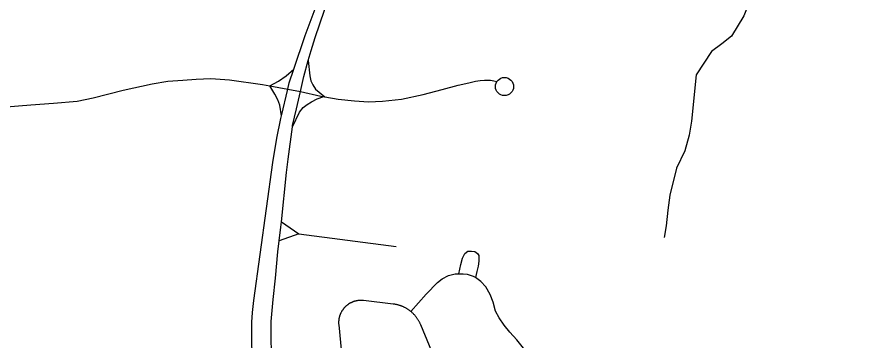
# Model space of a CAD drawing. Extents: x -19 to 366, y -4 to 359.
# Drawn here: x 143.458 to 144.18, y 193.798 to 194.069 of the extents above; entities that cross this region are included whole.
import ezdxf

# ---------------------------------------------------------------- set-up
doc = ezdxf.new("R2010")
doc.units = 0
for name, color, linetype in [('Level 33', 7, 'Continuous'), ('Level 35', 7, 'Continuous'), ('Level 60', 7, 'Continuous')]:
    doc.layers.add(name, color=color, linetype=linetype)

msp = doc.modelspace()

# ---------------------------------------------------------------- linework, layer by layer
at = {"layer": 'Level 33'}
msp.add_line((143.68489, 194.00887), (143.69539, 194.00677), dxfattribs=at)
for points in [[(143.68992, 194.02553), (143.69929, 194.05397), (143.71782, 194.10352), (143.72242, 194.1146), (143.73457, 194.14537), (143.74095, 194.16081), (143.74567, 194.17)], [(143.70202, 194.03291), (143.70437, 194.04116), (143.70773, 194.05227), (143.71562, 194.07513), (143.74138, 194.15279), (143.74439, 194.16309), (143.74567, 194.17)], [(143.69539, 194.00677), (143.69822, 194.01955), (143.70202, 194.03291)], [(143.70202, 194.03291), (143.70332, 194.02002), (143.70427, 194.01593), (143.70584, 194.01247), (143.70819, 194.00886), (143.71583, 194.00241)], [(143.66993, 194.01156), (143.67699, 194.0154), (143.68358, 194.02008), (143.68992, 194.02553)], [(143.68489, 194.00887), (143.68614, 194.01406), (143.68992, 194.02553)], [(143.28482, 193.97525), (143.29622, 193.97525), (143.30651, 193.976), (143.37636, 193.98582), (143.40417, 193.99003), (143.42122, 193.99213), (143.44552, 193.99377), (143.46941, 193.9957), (143.48845, 193.9971), (143.50842, 193.99874), (143.52174, 194.00166), (143.54685, 194.00786), (143.57113, 194.01317), (143.58432, 194.01542), (143.59676, 194.01641), (143.60796, 194.01716), (143.6204, 194.01766), (143.63608, 194.01666), (143.6637, 194.01268), (143.66993, 194.01156)], [(143.83654, 194.01417), (143.84219, 194.0154), (143.84623, 194.01598), (143.84974, 194.01625), (143.85214, 194.0163), (143.85485, 194.01625), (143.85746, 194.01593), (143.86006, 194.01512)], [(143.67952, 193.98644), (143.67819, 193.99539), (143.67663, 193.99995), (143.674, 194.0045), (143.66993, 194.01156)], [(143.66993, 194.01156), (143.68489, 194.00887)], [(143.67952, 193.98644), (143.68489, 194.00887)], [(143.71583, 194.00241), (143.72705, 194.00043), (143.7407, 193.99899), (143.75243, 193.99827), (143.76417, 193.99875), (143.78022, 194.00043), (143.79842, 194.00426), (143.81422, 194.00857), (143.82764, 194.01217), (143.83654, 194.01417)], [(143.68868, 193.97725), (143.68882, 193.97837), (143.69217, 193.99217), (143.69539, 194.00677)], [(143.68868, 193.97725), (143.69468, 193.98942), (143.69783, 193.9935), (143.70097, 193.99602), (143.70474, 193.99822), (143.70945, 194.00058), (143.71506, 194.00255)], [(143.69539, 194.00677), (143.7125, 194.003), (143.71506, 194.00255)], [(143.71506, 194.00255), (143.71583, 194.00241)], [(143.67677, 193.69292), (143.67583, 193.69495), (143.67133, 193.70609), (143.66882, 193.71324), (143.66683, 193.71941), (143.66463, 193.72716), (143.66257, 193.73526), (143.66068, 193.7435), (143.65904, 193.75189), (143.65769, 193.76041), (143.65585, 193.7759), (143.65478, 193.79429), (143.65457, 193.81329), (143.6552, 193.82143), (143.65625, 193.83134), (143.67222, 193.94722), (143.67568, 193.96779), (143.67898, 193.98419), (143.67952, 193.98644)], [(143.67946, 193.89757), (143.68389, 193.93874), (143.68524, 193.94996), (143.68868, 193.97725)], [(143.67764, 193.88149), (143.67895, 193.89283), (143.67946, 193.89757)], [(143.67946, 193.89757), (143.69399, 193.88749)], [(143.69399, 193.88749), (143.67764, 193.88149)], [(143.69399, 193.88749), (143.77582, 193.87679)], [(143.67124, 193.78791), (143.671, 193.79984), (143.67097, 193.81377), (143.67252, 193.83227), (143.67443, 193.85001), (143.67658, 193.87231), (143.67764, 193.88149)], [(143.82832, 193.85384), (143.82989, 193.86158), (143.83133, 193.8668), (143.83336, 193.87095), (143.83578, 193.87269), (143.83887, 193.87289), (143.84176, 193.8724), (143.84379, 193.87086), (143.84495, 193.86922), (143.84514, 193.86709), (143.84505, 193.86438), (143.84437, 193.86033), (143.84341, 193.85578), (143.84207, 193.85081)], [(143.78794, 193.82223), (143.80096, 193.83685), (143.81023, 193.84651), (143.81429, 193.8496), (143.8197, 193.8525), (143.82511, 193.85366), (143.82683, 193.85384), (143.82832, 193.85384)], [(143.82832, 193.85384), (143.83187, 193.85385), (143.83534, 193.85347), (143.84017, 193.85192), (143.84198, 193.85088)], [(143.84207, 193.85081), (143.84198, 193.85088)], [(143.87088, 193.80477), (143.86624, 193.81076), (143.862, 193.81694), (143.8591, 193.82255), (143.85697, 193.82989), (143.85454, 193.83631), (143.85079, 193.84284), (143.84654, 193.84747), (143.84207, 193.85081)], [(143.78794, 193.82223), (143.78768, 193.82243), (143.78727, 193.82274), (143.78688, 193.82304), (143.78647, 193.82333), (143.78606, 193.82362), (143.78565, 193.8239), (143.78524, 193.82417), (143.78483, 193.82443), (143.78439, 193.82469), (143.78396, 193.82494), (143.78352, 193.82518), (143.78309, 193.82542), (143.78263, 193.82565), (143.7822, 193.82586), (143.78175, 193.82607), (143.78129, 193.82628), (143.78083, 193.82647), (143.78035, 193.82666), (143.7799, 193.82684), (143.77942, 193.82701), (143.77897, 193.82717), (143.77849, 193.82733), (143.77801, 193.82747), (143.77753, 193.82761), (143.77705, 193.82774), (143.77658, 193.82786), (143.77607, 193.82798), (143.7756, 193.82808), (143.7751, 193.82817), (143.77462, 193.82826), (143.77412, 193.82834), (143.77319, 193.82846), (143.74831, 193.83136), (143.748, 193.8314), (143.74767, 193.83143), (143.74734, 193.83145), (143.74703, 193.83147), (143.7467, 193.83148), (143.74636, 193.83149), (143.74603, 193.83149), (143.7457, 193.83148), (143.74539, 193.83148), (143.74506, 193.83146), (143.74473, 193.83144), (143.7444, 193.83141), (143.7441, 193.83138), (143.74376, 193.83134), (143.74343, 193.83129), (143.7431, 193.83124), (143.7428, 193.83119), (143.74247, 193.83112), (143.74216, 193.83106), (143.74183, 193.83098), (143.74153, 193.83091), (143.7412, 193.83082), (143.74089, 193.83073), (143.74056, 193.83064), (143.74026, 193.83054), (143.73995, 193.83043), (143.73965, 193.83032), (143.73935, 193.83021), (143.73904, 193.83008), (143.73874, 193.82996), (143.73843, 193.82982), (143.73815, 193.82969), (143.73785, 193.82955), (143.73755, 193.8294), (143.73727, 193.82924), (143.73699, 193.82909), (143.73671, 193.82892), (143.73643, 193.82876), (143.73615, 193.82859), (143.73587, 193.82841), (143.73559, 193.82822), (143.73534, 193.82804), (143.73506, 193.82785), (143.7348, 193.82765), (143.73455, 193.82745), (143.7343, 193.82725), (143.73404, 193.82704), (143.73379, 193.82682), (143.73356, 193.82661), (143.7333, 193.82638), (143.73307, 193.82616), (143.73284, 193.82593), (143.73261, 193.82569), (143.73238, 193.82545), (143.73218, 193.82521), (143.73195, 193.82496), (143.73174, 193.82471), (143.73154, 193.82446), (143.73133, 193.8242), (143.73115, 193.82394), (143.73094, 193.82368), (143.73076, 193.82341), (143.73058, 193.82314), (143.7304, 193.82287), (143.73022, 193.82259)], [(143.73022, 193.82259), (143.73006, 193.82231), (143.7299, 193.82203), (143.72975, 193.82175), (143.72959, 193.82146), (143.72943, 193.82117), (143.7293, 193.82087), (143.72914, 193.82058), (143.72901, 193.82028), (143.72888, 193.81998), (143.72877, 193.81968), (143.72866, 193.81937), (143.72852, 193.81906), (143.72842, 193.81876), (143.72833, 193.81845), (143.72822, 193.81813), (143.72814, 193.81782), (143.72805, 193.8175), (143.72797, 193.81719), (143.7279, 193.81687), (143.72782, 193.81655), (143.72776, 193.81623), (143.72772, 193.81591), (143.72766, 193.81559), (143.72762, 193.81526), (143.72756, 193.81494), (143.72754, 193.81461), (143.72751, 193.81429), (143.72749, 193.81396), (143.72746, 193.81363), (143.72744, 193.81331), (143.72745, 193.81298), (143.72744, 193.81266), (143.72745, 193.81233), (143.72746, 193.812), (143.72747, 193.81168), (143.7275, 193.81135), (143.72754, 193.8109), (143.73054, 193.78118)], [(143.81276, 193.77107), (143.79627, 193.811), (143.79606, 193.81145), (143.79586, 193.81191), (143.79566, 193.81236), (143.79545, 193.81281), (143.79523, 193.81326), (143.79498, 193.8137), (143.79475, 193.81413), (143.7945, 193.81457), (143.79423, 193.81499), (143.79398, 193.81542), (143.7937, 193.81584), (143.79343, 193.81625), (143.79313, 193.81666), (143.79284, 193.81706), (143.79254, 193.81746), (143.79225, 193.81785), (143.79193, 193.81824), (143.79161, 193.81862), (143.79129, 193.819), (143.79095, 193.81937), (143.7906, 193.81974), (143.79026, 193.82009), (143.78992, 193.82045), (143.78955, 193.8208), (143.78919, 193.82113), (143.78882, 193.82147), (143.78843, 193.8218), (143.78794, 193.82223)], [(143.89998, 193.70251), (143.901, 193.72066), (143.90079, 193.73576), (143.89876, 193.75309), (143.89611, 193.76573), (143.89244, 193.77634), (143.88775, 193.7847), (143.87695, 193.79836), (143.87088, 193.80477)]]:
    msp.add_lwpolyline(points, dxfattribs=at)
msp.add_circle((143.8665, 194.011), 0.00764, dxfattribs=at)
at = {"layer": 'Level 35'}
msp.add_lwpolyline([(144.15547, 194.14623), (144.13385, 194.11684), (144.12494, 194.10983), (144.10579, 194.10226), (144.08304, 194.09508), (144.07811, 194.09224), (144.07185, 194.08238), (144.06729, 194.07024), (144.05686, 194.05336), (144.04871, 194.04692), (144.03998, 194.04048), (144.02727, 194.02075), (144.02327, 193.98185), (144.02136, 193.97027), (144.01775, 193.95699), (144.01073, 193.94258), (144.00522, 193.91981), (144.00351, 193.90728), (144.00198, 193.894), (144.00046, 193.88432)], dxfattribs=at)
at = {"layer": 'Level 60'}
for points in [[(146.77834, 1.69699), (146.57878, 10.31313), (146.37852, 18.92942), (146.17757, 27.54584), (145.97591, 36.16241), (145.77356, 44.77911), (145.57052, 53.39596), (145.36679, 62.01295), (145.16236, 70.63008), (144.95724, 79.24735), (144.75142, 87.86477), (144.54492, 96.48232), (144.33773, 105.10002), (144.12986, 113.71787), (143.92129, 122.33585), (143.71204, 130.95398), (143.5021, 139.57225), (143.29148, 148.19067), (143.08018, 156.80923), (142.8682, 165.42794), (142.65553, 174.04679), (142.44218, 182.66579), (142.22816, 191.28493), (142.01345, 199.90421), (141.79807, 208.52365), (141.58202, 217.14322), (141.36528, 225.76295), (141.14788, 234.38282), (140.9298, 243.00284), (140.71105, 251.623), (140.49162, 260.24332), (140.27153, 268.86377), (140.05077, 277.48438), (139.82934, 286.10514), (139.60724, 294.72604), (139.38447, 303.34709), (139.16105, 311.96829), (138.93695, 320.58964), (138.7122, 329.21114), (138.48678, 337.83278), (138.2607, 346.45458)], [(0, 189.51617), (7.11214, 189.52059), (14.22427, 189.53386), (21.33637, 189.55597), (28.44845, 189.58693), (35.56048, 189.62672), (42.67245, 189.67537), (49.78436, 189.73285), (56.89619, 189.79918), (64.00793, 189.87436), (71.11958, 189.95838), (78.23111, 190.05124), (85.34253, 190.15294), (92.45381, 190.26349), (99.56495, 190.38288), (106.67593, 190.51112), (113.78675, 190.6482), (120.89739, 190.79412), (128.00785, 190.94888), (135.11811, 191.11248), (142.22816, 191.28493), (149.33799, 191.46621), (156.44759, 191.65634), (163.55694, 191.85531), (170.66605, 192.06312), (177.77489, 192.27977), (184.88345, 192.50526), (191.99173, 192.73959), (199.09971, 192.98276), (206.20739, 193.23477), (213.31474, 193.49561), (220.42177, 193.7653), (227.52845, 194.04382), (234.63479, 194.33118), (241.74076, 194.62738), (248.84635, 194.93241), (255.95157, 195.24628), (263.05638, 195.56898), (270.16079, 195.90052), (277.26478, 196.24089), (284.36834, 196.5901), (291.47147, 196.94814), (298.57414, 197.31501), (305.67635, 197.69072), (312.77809, 198.07525), (319.87934, 198.46862), (326.9801, 198.87082), (334.08035, 199.28185), (341.18009, 199.7017)]]:
    msp.add_spline(points, degree=3, dxfattribs=at)

doc.saveas('drawing.dxf')
